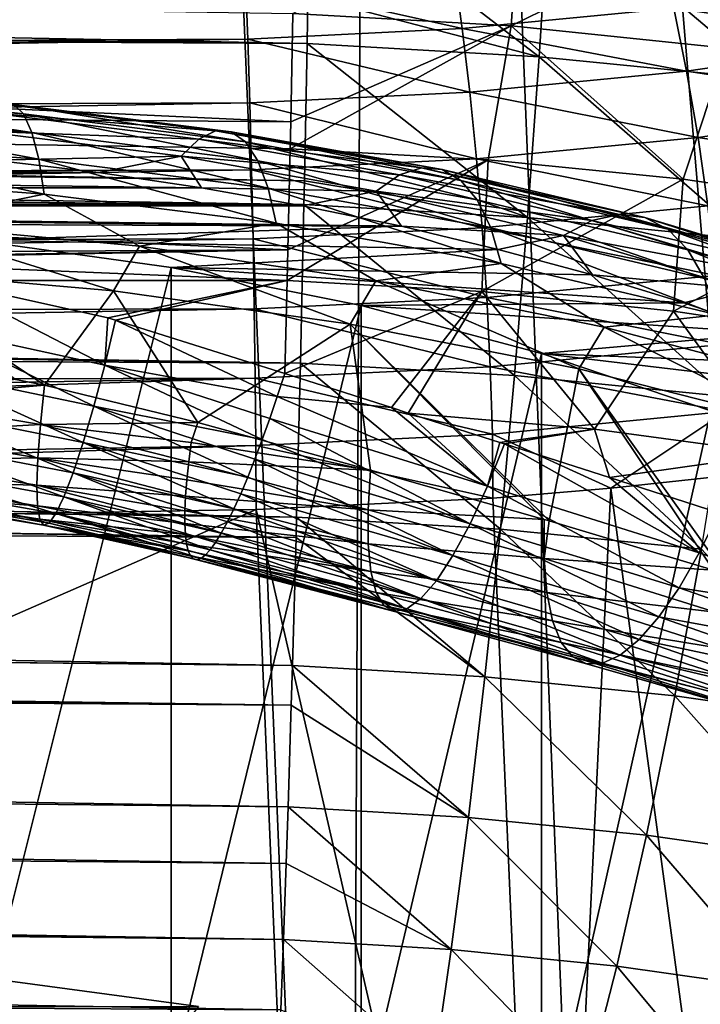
# Model space of a CAD drawing. Header units: metres. Extents: x -109 to 109, y -78 to 121.
# Tile 1027 of 1056: x 79.19 to 83.25, y -2.52 to 3.34. Entities that reach past the tile are written whole.
import ezdxf

# ---------------------------------------------------------------- set-up
doc = ezdxf.new("R2010")
doc.units = ezdxf.units.M
doc.layers.add('solid_508554_SW0001', color=7, linetype='CONTINUOUS')

msp = doc.modelspace()

# ---------------------------------------------------------------- linework, layer by layer
at = {"layer": 'solid_508554_SW0001'}
for points in [[(85.946709, -11.078616, -19.508739), (82.994003, 25.270775, -38.917351), (84.637512, 25.541044, -38.537006)], [(84.380135, -11.303519, -19.861017), (81.315811, 25.073969, -39.156639), (82.994003, 25.270775, -38.917351)], [(85.946709, -11.078616, -19.508739), (84.380135, -11.303519, -19.861017), (82.994003, 25.270775, -38.917351)], [(81.315811, 25.073969, -39.156639), (81.14859, -11.530108, -20.201883), (80.387276, 6.654893, -29.697725)], [(82.773148, -11.451216, -20.095688), (81.14859, -11.530108, -20.201883), (81.315811, 25.073969, -39.156639)], [(84.380135, -11.303519, -19.861017), (82.773148, -11.451216, -20.095688), (81.315811, 25.073969, -39.156639)], [(63.469975, 6.192746, -30.122536), (80.387276, 6.654893, -29.697725), (81.14859, -11.530108, -20.201883)], [(63.329746, 6.03775, -30.047371), (63.469975, 6.192746, -30.122536), (81.14859, -11.530108, -20.201883)], [(61.996216, 4.658984, -29.382126), (63.329746, 6.03775, -30.047371), (81.14859, -11.530108, -20.201883)], [(61.628754, 4.306551, -29.213125), (61.996216, 4.658984, -29.382126), (81.14859, -11.530108, -20.201883)], [(12.395479, 4.515645, 25.014395), (80.901741, 3.202991, 23.141869), (80.906685, 3.483892, 23.162571)], [(12.395479, 4.515645, 25.014395), (13.521557, 3.909743, 24.928942), (80.901741, 3.202991, 23.141869)], [(60.411095, 3.212779, -28.691673), (61.628754, 4.306551, -29.213125), (81.14859, -11.530108, -20.201883)], [(82.28624, 3.123787, 23.049547), (80.917915, 4.172284, 23.180151), (80.906685, 3.483892, 23.162571)], [(82.346855, 4.091274, 23.087893), (80.917915, 4.172284, 23.180151), (82.28624, 3.123787, 23.049547)], [(82.174545, 4.122044, 19.888079), (82.118484, 3.307625, 19.852907), (80.818001, 3.380686, 19.945433)], [(82.174545, 4.122044, 19.888079), (83.499496, 3.985491, 19.684427), (82.118484, 3.307625, 19.852907)], [(82.346855, 4.091274, 23.087893), (82.28624, 3.123787, 23.049547), (83.654762, 2.988474, 22.856123)], [(83.759705, 3.952293, 22.890703), (82.346855, 4.091274, 23.087893), (83.654762, 2.988474, 22.856123)], [(83.499496, 3.985491, 19.684427), (83.401245, 3.174915, 19.653496), (82.118484, 3.307625, 19.852907)], [(13.521557, 3.909743, 24.928942), (14.23641, 3.519704, 24.855671), (80.901741, 3.202991, 23.141869)], [(59.872551, 3.709154, 20.512436), (80.818001, 3.380686, 19.945433), (80.805305, 2.736398, 19.84819)], [(59.877983, 2.905218, 20.380991), (59.872551, 3.709154, 20.512436), (80.805305, 2.736398, 19.84819)], [(81.827141, 3.290901, -22.722795), (81.778816, 3.641054, -22.50235), (80.535995, 3.581352, -22.597916)], [(81.827141, 3.290901, -22.722795), (83.087799, 3.412559, -22.521067), (81.778816, 3.641054, -22.50235)], [(52.978943, 3.416286, -23.164627), (52.992603, 3.098136, -23.432571), (80.535995, 3.581352, -22.597916)], [(52.992603, 3.098136, -23.432571), (80.548859, 3.228998, -22.819775), (80.535995, 3.581352, -22.597916)], [(80.548859, 3.228998, -22.819775), (81.827141, 3.290901, -22.722795), (80.535995, 3.581352, -22.597916)], [(84.42794, 3.22298, -22.376091), (84.320229, 3.592576, -22.216917), (83.087799, 3.412559, -22.521067)], [(14.23641, 3.519704, 24.855671), (80.886078, 2.383846, 23.036097), (80.901741, 3.202991, 23.141869)], [(14.23641, 3.519704, 24.855671), (14.626831, 3.304792, 24.809086), (80.886078, 2.383846, 23.036097)], [(82.28624, 3.123787, 23.049547), (80.906685, 3.483892, 23.162571), (80.901741, 3.202991, 23.141869)], [(83.164101, 3.038122, -22.686945), (83.087799, 3.412559, -22.521067), (81.827141, 3.290901, -22.722795)], [(83.164101, 3.038122, -22.686945), (84.42794, 3.22298, -22.376091), (83.087799, 3.412559, -22.521067)], [(82.118484, 3.307625, 19.852907), (80.805305, 2.736398, 19.84819), (80.818001, 3.380686, 19.945433)], [(14.626831, 3.304792, 24.809086), (80.883171, 2.241869, 23.01078), (80.886078, 2.383846, 23.036097)], [(14.626831, 3.304792, 24.809086), (15.691284, 2.712717, 24.657368), (80.883171, 2.241869, 23.01078)], [(81.871506, 2.91309, -22.892591), (81.827141, 3.290901, -22.722795), (80.548859, 3.228998, -22.819775)], [(82.118484, 3.307625, 19.852907), (80.801842, 2.574359, 19.813816), (80.805305, 2.736398, 19.84819)], [(82.118484, 3.307625, 19.852907), (81.980415, 2.509382, 19.730663), (80.801842, 2.574359, 19.813816)], [(81.871506, 2.91309, -22.892591), (83.164101, 3.038122, -22.686945), (81.827141, 3.290901, -22.722795)], [(82.118484, 3.307625, 19.852907), (83.144058, 2.393472, 19.556213), (81.980415, 2.509382, 19.730663)], [(82.118484, 3.307625, 19.852907), (83.401245, 3.174915, 19.653496), (83.144058, 2.393472, 19.556213)], [(52.992603, 3.098136, -23.432571), (53.005444, 2.745932, -23.653902), (80.548859, 3.228998, -22.819775)], [(53.005444, 2.745932, -23.653902), (80.560661, 2.849273, -22.990683), (80.548859, 3.228998, -22.819775)], [(80.560661, 2.849273, -22.990683), (81.871506, 2.91309, -22.892591), (80.548859, 3.228998, -22.819775)], [(59.783779, 2.689857, -28.444147), (60.411095, 3.212779, -28.691673), (81.14859, -11.530108, -20.201883)], [(82.216805, 2.164924, 22.919359), (80.901741, 3.202991, 23.141869), (80.886078, 2.383846, 23.036097)], [(82.28624, 3.123787, 23.049547), (80.901741, 3.202991, 23.141869), (82.216805, 2.164924, 22.919359)], [(83.401245, 3.174915, 19.653496), (84.283707, 2.227924, 19.292406), (83.144058, 2.393472, 19.556213)], [(84.524071, 2.831941, -22.482805), (84.42794, 3.22298, -22.376091), (83.164101, 3.038122, -22.686945)], [(82.28624, 3.123787, 23.049547), (82.216805, 2.164924, 22.919359), (83.53463, 2.034023, 22.73061)], [(83.654762, 2.988474, 22.856123), (82.28624, 3.123787, 23.049547), (83.53463, 2.034023, 22.73061)], [(83.232162, 2.642847, -22.799496), (83.164101, 3.038122, -22.686945), (81.871506, 2.91309, -22.892591)], [(83.232162, 2.642847, -22.799496), (84.524071, 2.831941, -22.482805), (83.164101, 3.038122, -22.686945)], [(79.211609, 2.782304, 14.134711), (79.1548, 2.838516, 13.77251), (77.833824, 2.93649, 13.942206)], [(77.862366, 2.882375, 14.308039), (79.211609, 2.782304, 14.134711), (77.833824, 2.93649, 13.942206)], [(59.877983, 2.905218, 20.380991), (80.787994, 1.972385, 19.649618), (76.804085, 1.950346, 19.729652)], [(59.877983, 2.905218, 20.380991), (80.801842, 2.574359, 19.813816), (80.787994, 1.972385, 19.649618)], [(59.877983, 2.905218, 20.380991), (80.805305, 2.736398, 19.84819), (80.801842, 2.574359, 19.813816)], [(79.261154, 2.672732, 14.485589), (79.211609, 2.782304, 14.134711), (77.862366, 2.882375, 14.308039)], [(77.887253, 2.774631, 14.662083), (79.261154, 2.672732, 14.485589), (77.862366, 2.882375, 14.308039)], [(81.911041, 2.514906, -23.008461), (81.871506, 2.91309, -22.892591), (80.560661, 2.849273, -22.990683)], [(81.911041, 2.514906, -23.008461), (83.232162, 2.642847, -22.799496), (81.871506, 2.91309, -22.892591)], [(53.005444, 2.745932, -23.653902), (53.017223, 2.366451, -23.82436), (80.560661, 2.849273, -22.990683)], [(53.017223, 2.366451, -23.82436), (80.571167, 2.4495, -23.107344), (80.560661, 2.849273, -22.990683)], [(79.091995, 2.840128, 13.406959), (80.356758, 2.681724, 13.132595), (79.024559, 2.787106, 13.046103)], [(80.450218, 2.676274, 13.491499), (80.356758, 2.681724, 13.132595), (79.091995, 2.840128, 13.406959)], [(79.1548, 2.838516, 13.77251), (80.450218, 2.676274, 13.491499), (79.091995, 2.840128, 13.406959)], [(80.534737, 2.616591, 13.847687), (80.450218, 2.676274, 13.491499), (79.1548, 2.838516, 13.77251)], [(79.211609, 2.782304, 14.134711), (80.534737, 2.616591, 13.847687), (79.1548, 2.838516, 13.77251)], [(80.571167, 2.4495, -23.107344), (81.911041, 2.514906, -23.008461), (80.560661, 2.849273, -22.990683)], [(84.60675, 2.426999, -22.535), (84.524071, 2.831941, -22.482805), (83.232162, 2.642847, -22.799496)], [(79.302353, 2.51221, 14.817419), (79.261154, 2.672732, 14.485589), (77.887253, 2.774631, 14.662083)], [(77.907951, 2.615629, 14.996547), (79.302353, 2.51221, 14.817419), (77.887253, 2.774631, 14.662083)], [(79.024559, 2.787106, 13.046103), (80.256416, 2.632824, 12.778877), (78.953979, 2.680617, 12.697886)], [(80.356758, 2.681724, 13.132595), (80.256416, 2.632824, 12.778877), (79.024559, 2.787106, 13.046103)], [(80.608459, 2.503991, 14.19332), (80.534737, 2.616591, 13.847687), (79.211609, 2.782304, 14.134711)], [(79.261154, 2.672732, 14.485589), (80.608459, 2.503991, 14.19332), (79.211609, 2.782304, 14.134711)], [(15.691284, 2.712717, 24.657368), (16.373482, 2.328319, 24.540005), (80.883171, 2.241869, 23.01078)], [(58.722435, 1.861496, -28.054703), (59.783779, 2.689857, -28.444147), (81.14859, -11.530108, -20.201883)], [(78.953979, 2.680617, 12.697886), (80.151405, 2.530648, 12.438131), (79.037712, 2.50716, 12.342528)], [(80.256416, 2.632824, 12.778877), (80.151405, 2.530648, 12.438131), (78.953979, 2.680617, 12.697886)], [(80.669754, 2.340951, 14.52079), (80.608459, 2.503991, 14.19332), (79.261154, 2.672732, 14.485589)], [(79.302353, 2.51221, 14.817419), (80.669754, 2.340951, 14.52079), (79.261154, 2.672732, 14.485589)], [(80.356758, 2.681724, 13.132595), (81.584381, 2.4621, 12.752193), (80.256416, 2.632824, 12.778877)], [(81.707588, 2.451327, 13.101879), (81.584381, 2.4621, 12.752193), (80.356758, 2.681724, 13.132595)], [(80.450218, 2.676274, 13.491499), (81.707588, 2.451327, 13.101879), (80.356758, 2.681724, 13.132595)], [(81.819008, 2.386831, 13.449731), (81.707588, 2.451327, 13.101879), (80.450218, 2.676274, 13.491499)], [(80.534737, 2.616591, 13.847687), (81.819008, 2.386831, 13.449731), (80.450218, 2.676274, 13.491499)], [(83.290657, 2.234355, -22.856546), (83.232162, 2.642847, -22.799496), (81.911041, 2.514906, -23.008461)], [(83.290657, 2.234355, -22.856546), (84.60675, 2.426999, -22.535), (83.232162, 2.642847, -22.799496)], [(79.33429, 2.304272, 15.122898), (79.302353, 2.51221, 14.817419), (77.907951, 2.615629, 14.996547)], [(77.924004, 2.40887, 15.304068), (79.33429, 2.304272, 15.122898), (77.907951, 2.615629, 14.996547)], [(80.256416, 2.632824, 12.778877), (81.452095, 2.418913, 12.408373), (80.151405, 2.530648, 12.438131)], [(81.584381, 2.4621, 12.752193), (81.452095, 2.418913, 12.408373), (80.256416, 2.632824, 12.778877)], [(81.916199, 2.270033, 13.788093), (81.819008, 2.386831, 13.449731), (80.534737, 2.616591, 13.847687)], [(80.608459, 2.503991, 14.19332), (81.916199, 2.270033, 13.788093), (80.534737, 2.616591, 13.847687)], [(80.151405, 2.530648, 12.438131), (79.659119, 2.432588, 12.213367), (79.037712, 2.50716, 12.342528)], [(80.151405, 2.530648, 12.438131), (80.271851, 2.341864, 12.056228), (79.659119, 2.432588, 12.213367)], [(80.151405, 2.530648, 12.438131), (81.31366, 2.322717, 12.077984), (80.271851, 2.341864, 12.056228)], [(81.452095, 2.418913, 12.408373), (81.31366, 2.322717, 12.077984), (80.151405, 2.530648, 12.438131)], [(81.980415, 2.509382, 19.730663), (80.787994, 1.972385, 19.649618), (80.801842, 2.574359, 19.813816)], [(73.34037, 2.43252, 12.213248), (73.961777, 2.507105, 12.342434), (79.659119, 2.432588, 12.213367)], [(73.961777, 2.507105, 12.342434), (79.037712, 2.50716, 12.342528), (79.659119, 2.432588, 12.213367)], [(80.717285, 2.131061, 14.822887), (80.669754, 2.340951, 14.52079), (79.302353, 2.51221, 14.817419)], [(79.33429, 2.304272, 15.122898), (80.717285, 2.131061, 14.822887), (79.302353, 2.51221, 14.817419)], [(81.945, 2.104028, -23.068171), (81.911041, 2.514906, -23.008461), (80.571167, 2.4495, -23.107344)], [(81.997009, 2.103502, 14.109516), (81.916199, 2.270033, 13.788093), (80.608459, 2.503991, 14.19332)], [(80.669754, 2.340951, 14.52079), (81.997009, 2.103502, 14.109516), (80.608459, 2.503991, 14.19332)], [(81.980415, 2.509382, 19.730663), (80.783463, 1.789411, 19.587856), (80.787994, 1.972385, 19.649618)], [(81.980415, 2.509382, 19.730663), (81.943016, 1.724493, 19.502085), (80.783463, 1.789411, 19.587856)], [(81.945, 2.104028, -23.068171), (83.290657, 2.234355, -22.856546), (81.911041, 2.514906, -23.008461)], [(81.980415, 2.509382, 19.730663), (83.144058, 2.393472, 19.556213), (81.943016, 1.724493, 19.502085)], [(53.017223, 2.366451, -23.82436), (53.027718, 1.966998, -23.940666), (80.571167, 2.4495, -23.107344)], [(53.027718, 1.966998, -23.940666), (80.580185, 2.037385, -23.167511), (80.571167, 2.4495, -23.107344)], [(72.727646, 2.341783, 12.056087), (73.34037, 2.43252, 12.213248), (80.271851, 2.341864, 12.056228)], [(73.34037, 2.43252, 12.213248), (79.659119, 2.432588, 12.213367), (80.271851, 2.341864, 12.056228)], [(77.924004, 2.40887, 15.304068), (78.459946, 2.128264, 15.524805), (79.33429, 2.304272, 15.122898)], [(80.580185, 2.037385, -23.167511), (81.945, 2.104028, -23.068171), (80.571167, 2.4495, -23.107344)], [(81.452095, 2.418913, 12.408373), (82.60009, 2.147433, 11.938156), (81.31366, 2.322717, 12.077984)], [(81.584381, 2.4621, 12.752193), (82.763031, 2.183368, 12.269417), (81.452095, 2.418913, 12.408373)], [(82.763031, 2.183368, 12.269417), (82.60009, 2.147433, 11.938156), (81.452095, 2.418913, 12.408373)], [(82.914803, 2.165841, 12.607404), (82.763031, 2.183368, 12.269417), (81.584381, 2.4621, 12.752193)], [(81.707588, 2.451327, 13.101879), (82.914803, 2.165841, 12.607404), (81.584381, 2.4621, 12.752193)], [(83.052055, 2.095237, 12.944675), (82.914803, 2.165841, 12.607404), (81.707588, 2.451327, 13.101879)], [(81.819008, 2.386831, 13.449731), (83.052055, 2.095237, 12.944675), (81.707588, 2.451327, 13.101879)], [(82.216805, 2.164924, 22.919359), (80.886078, 2.383846, 23.036097), (80.883171, 2.241869, 23.01078)], [(83.171776, 1.973111, 13.273809), (83.052055, 2.095237, 12.944675), (81.819008, 2.386831, 13.449731)], [(81.916199, 2.270033, 13.788093), (83.171776, 1.973111, 13.273809), (81.819008, 2.386831, 13.449731)], [(83.144058, 2.393472, 19.556213), (83.086754, 1.607989, 19.3241), (81.943016, 1.724493, 19.502085)], [(83.144058, 2.393472, 19.556213), (84.283707, 2.227924, 19.292406), (83.086754, 1.607989, 19.3241)], [(16.373482, 2.328319, 24.540005), (80.862396, 1.29792, 22.78813), (80.883171, 2.241869, 23.01078)], [(16.373482, 2.328319, 24.540005), (16.694025, 2.146391, 24.47912), (80.862396, 1.29792, 22.78813)], [(72.125267, 2.235143, 11.871381), (72.727646, 2.341783, 12.056087), (80.874245, 2.235237, 11.871544)], [(72.727646, 2.341783, 12.056087), (80.271851, 2.341864, 12.056228), (80.874245, 2.235237, 11.871544)], [(79.33429, 2.304272, 15.122898), (78.459946, 2.128264, 15.524805), (79.902878, 1.993681, 15.2917)], [(79.33429, 2.304272, 15.122898), (79.902878, 1.993681, 15.2917), (80.717285, 2.131061, 14.822887)], [(81.31366, 2.322717, 12.077984), (80.874245, 2.235237, 11.871544), (80.271851, 2.341864, 12.056228)], [(82.059662, 1.890905, 14.406926), (81.997009, 2.103502, 14.109516), (80.669754, 2.340951, 14.52079)], [(80.717285, 2.131061, 14.822887), (82.059662, 1.890905, 14.406926), (80.669754, 2.340951, 14.52079)], [(81.31366, 2.322717, 12.077984), (81.464638, 2.112999, 11.659822), (80.874245, 2.235237, 11.871544)], [(81.31366, 2.322717, 12.077984), (82.429558, 2.058827, 11.620913), (81.464638, 2.112999, 11.659822)], [(82.60009, 2.147433, 11.938156), (82.429558, 2.058827, 11.620913), (81.31366, 2.322717, 12.077984)], [(72.125267, 2.235143, 11.871381), (80.874245, 2.235237, 11.871544), (81.464638, 2.112999, 11.659822)], [(76.5, 2.160898, 11.742785), (72.125267, 2.235143, 11.871381), (81.464638, 2.112999, 11.659822)], [(82.139153, 1.223654, 22.698103), (80.883171, 2.241869, 23.01078), (80.862396, 1.29792, 22.78813)], [(82.216805, 2.164924, 22.919359), (80.883171, 2.241869, 23.01078), (82.139153, 1.223654, 22.698103)], [(83.271317, 1.80215, 13.58756), (83.171776, 1.973111, 13.273809), (81.916199, 2.270033, 13.788093)], [(81.997009, 2.103502, 14.109516), (83.271317, 1.80215, 13.58756), (81.916199, 2.270033, 13.788093)], [(83.33847, 1.820524, -22.856998), (83.290657, 2.234355, -22.856546), (81.945, 2.104028, -23.068171)], [(82.763031, 2.183368, 12.269417), (83.881371, 1.848215, 11.688914), (82.60009, 2.147433, 11.938156)], [(84.060242, 1.822566, 12.012834), (83.881371, 1.848215, 11.688914), (82.763031, 2.183368, 12.269417)], [(82.914803, 2.165841, 12.607404), (84.060242, 1.822566, 12.012834), (82.763031, 2.183368, 12.269417)], [(84.283707, 2.227924, 19.292406), (84.205307, 1.44129, 19.055983), (83.086754, 1.607989, 19.3241)], [(16.694025, 2.146391, 24.47912), (17.637363, 1.606435, 24.277493), (80.862396, 1.29792, 22.78813)], [(77.716362, 2.127923, 11.685671), (76.5, 2.160898, 11.742785), (81.464638, 2.112999, 11.659822)], [(78.918457, 2.029385, 11.514997), (77.716362, 2.127923, 11.685671), (81.464638, 2.112999, 11.659822)], [(78.459946, 2.128264, 15.524805), (78.306023, 1.853678, 15.774886), (79.748322, 1.727663, 15.556622)], [(79.902878, 1.993681, 15.2917), (78.459946, 2.128264, 15.524805), (79.748322, 1.727663, 15.556622)], [(78.918457, 2.029385, 11.514997), (81.464638, 2.112999, 11.659822), (82.041435, 1.975483, 11.421637)], [(80.717285, 2.131061, 14.822887), (79.902878, 1.993681, 15.2917), (81.311615, 1.787533, 14.934643)], [(80.717285, 2.131061, 14.822887), (81.311615, 1.787533, 14.934643), (82.059662, 1.890905, 14.406926)], [(82.429558, 2.058827, 11.620913), (82.041435, 1.975483, 11.421637), (81.464638, 2.112999, 11.659822)], [(82.216805, 2.164924, 22.919359), (82.139153, 1.223654, 22.698103), (83.400368, 1.097869, 22.5149)], [(83.53463, 2.034023, 22.73061), (82.216805, 2.164924, 22.919359), (83.400368, 1.097869, 22.5149)], [(82.60009, 2.147433, 11.938156), (83.689331, 1.820999, 11.372757), (82.429558, 2.058827, 11.620913)], [(83.881371, 1.848215, 11.688914), (83.689331, 1.820999, 11.372757), (82.60009, 2.147433, 11.938156)], [(84.222008, 1.744617, 12.337384), (84.060242, 1.822566, 12.012834), (82.914803, 2.165841, 12.607404)], [(83.052055, 2.095237, 12.944675), (84.222008, 1.744617, 12.337384), (82.914803, 2.165841, 12.607404)], [(81.97271, 1.688377, -23.07057), (81.945, 2.104028, -23.068171), (80.580185, 2.037385, -23.167511)], [(81.97271, 1.688377, -23.07057), (83.33847, 1.820524, -22.856998), (81.945, 2.104028, -23.068171)], [(83.348503, 1.586118, 13.87902), (83.271317, 1.80215, 13.58756), (81.997009, 2.103502, 14.109516)], [(82.059662, 1.890905, 14.406926), (83.348503, 1.586118, 13.87902), (81.997009, 2.103502, 14.109516)], [(82.429558, 2.058827, 11.620913), (82.603058, 1.823066, 11.157642), (82.041435, 1.975483, 11.421637)], [(82.429558, 2.058827, 11.620913), (83.48835, 1.741519, 11.07132), (82.603058, 1.823066, 11.157642)], [(83.689331, 1.820999, 11.372757), (83.48835, 1.741519, 11.07132), (82.429558, 2.058827, 11.620913)], [(84.363098, 1.616084, 12.655421), (84.222008, 1.744617, 12.337384), (83.052055, 2.095237, 12.944675)], [(83.171776, 1.973111, 13.273809), (84.363098, 1.616084, 12.655421), (83.052055, 2.095237, 12.944675)], [(53.027718, 1.966998, -23.940666), (53.036716, 1.555258, -24.00058), (80.580185, 2.037385, -23.167511)], [(53.036716, 1.555258, -24.00058), (80.587532, 1.620877, -23.170023), (80.580185, 2.037385, -23.167511)], [(80.092194, 1.866439, 11.232767), (78.918457, 2.029385, 11.514997), (82.041435, 1.975483, 11.421637)], [(78.91851, -2.820364, 14.314987), (78.918457, 2.029385, 11.514997), (80.092194, 1.866439, 11.232767)], [(80.587532, 1.620877, -23.170023), (81.97271, 1.688377, -23.07057), (80.580185, 2.037385, -23.167511)], [(80.787994, 1.972385, 19.649618), (77.662872, 1.922084, 19.701391), (76.804085, 1.950346, 19.729652)], [(80.787994, 1.972385, 19.649618), (77.751732, 1.915029, 19.697062), (77.662872, 1.922084, 19.701391)], [(80.787994, 1.972385, 19.649618), (80.783463, 1.789411, 19.587856), (77.751732, 1.915029, 19.697062)], [(79.902878, 1.993681, 15.2917), (79.748322, 1.727663, 15.556622), (81.158356, 1.530538, 15.215191)], [(81.311615, 1.787533, 14.934643), (79.902878, 1.993681, 15.2917), (81.158356, 1.530538, 15.215191)], [(80.092194, 1.866439, 11.232767), (82.041435, 1.975483, 11.421637), (82.603058, 1.823066, 11.157642)], [(84.480415, 1.439797, 12.959945), (84.363098, 1.616084, 12.655421), (83.171776, 1.973111, 13.273809)], [(83.271317, 1.80215, 13.58756), (84.480415, 1.439797, 12.959945), (83.171776, 1.973111, 13.273809)], [(80.783463, 1.789411, 19.587856), (78.714653, 1.78985, 19.632481), (77.751732, 1.915029, 19.697062)], [(82.059662, 1.890905, 14.406926), (81.311615, 1.787533, 14.934643), (82.671982, 1.511894, 14.45722)], [(82.059662, 1.890905, 14.406926), (82.671982, 1.511894, 14.45722), (83.348503, 1.586118, 13.87902)], [(57.815121, 1.205033, -27.748676), (58.722435, 1.861496, -28.054703), (81.14859, -11.530108, -20.201883)], [(79.336494, 1.165685, 16.057583), (79.748322, 1.727663, 15.556622), (78.306023, 1.853678, 15.774886)], [(79.16671, 1.200522, 16.072317), (79.336494, 1.165685, 16.057583), (78.306023, 1.853678, 15.774886)], [(78.91851, -2.820364, 14.314987), (80.092194, 1.866439, 11.232767), (80.092232, -2.98331, 14.032755)], [(80.092194, 1.866439, 11.232767), (82.603058, 1.823066, 11.157642), (83.147964, 1.656162, 10.868556)], [(81.223808, 1.640997, 10.84229), (80.092194, 1.866439, 11.232767), (83.147964, 1.656162, 10.868556)], [(80.092232, -2.98331, 14.032755), (80.092194, 1.866439, 11.232767), (81.223808, 1.640997, 10.84229)], [(83.374664, 1.409332, -22.800842), (83.33847, 1.820524, -22.856998), (81.97271, 1.688377, -23.07057)], [(83.48835, 1.741519, 11.07132), (83.147964, 1.656162, 10.868556), (82.603058, 1.823066, 11.157642)], [(79.696083, 1.28567, 19.390429), (78.675484, 1.507824, 19.506334), (78.720528, 1.788816, 19.631983)], [(80.783463, 1.789411, 19.587856), (78.720528, 1.788816, 19.631983), (78.714653, 1.78985, 19.632481)], [(80.783463, 1.789411, 19.587856), (79.713661, 1.567033, 19.527222), (78.720528, 1.788816, 19.631983)], [(79.696083, 1.28567, 19.390429), (78.720528, 1.788816, 19.631983), (79.713661, 1.567033, 19.527222)], [(80.783463, 1.789411, 19.587856), (79.760216, 1.554443, 19.521252), (79.713661, 1.567033, 19.527222)], [(80.783463, 1.789411, 19.587856), (80.768799, 1.236428, 19.365219), (79.760216, 1.554443, 19.521252)], [(81.943016, 1.724493, 19.502085), (80.768799, 1.236428, 19.365219), (80.783463, 1.789411, 19.587856)], [(81.311615, 1.787533, 14.934643), (81.158356, 1.530538, 15.215191), (82.522133, 1.264267, 14.753996)], [(82.671982, 1.511894, 14.45722), (81.311615, 1.787533, 14.934643), (82.522133, 1.264267, 14.753996)], [(79.336494, 1.165685, 16.057583), (80.251503, 0.943433, 15.958899), (79.748322, 1.727663, 15.556622)], [(80.251503, 0.943433, 15.958899), (81.158356, 1.530538, 15.215191), (79.748322, 1.727663, 15.556622)], [(81.943016, 1.724493, 19.502085), (81.404564, 1.03211, 19.244686), (80.768799, 1.236428, 19.365219)], [(81.943016, 1.724493, 19.502085), (81.505554, 0.999796, 19.223019), (81.404564, 1.03211, 19.244686)], [(81.943016, 1.724493, 19.502085), (82.615677, 0.903688, 19.077042), (81.505554, 0.999796, 19.223019)], [(81.943016, 1.724493, 19.502085), (83.086754, 1.607989, 19.3241), (82.615677, 0.903688, 19.077042)], [(83.48835, 1.741519, 11.07132), (83.674683, 1.475224, 10.555163), (83.147964, 1.656162, 10.868556)], [(81.993652, 1.275969, -23.015612), (81.97271, 1.688377, -23.07057), (80.587532, 1.620877, -23.170023)], [(81.223808, 1.640997, 10.84229), (83.147964, 1.656162, 10.868556), (83.674683, 1.475224, 10.555163)], [(81.993652, 1.275969, -23.015612), (83.374664, 1.409332, -22.800842), (81.97271, 1.688377, -23.07057)], [(17.637363, 1.606435, 24.277493), (80.8396, 0.379728, 22.47596), (80.862396, 1.29792, 22.78813)], [(17.637363, 1.606435, 24.277493), (18.468493, 1.125068, 24.070175), (80.8396, 0.379728, 22.47596)], [(53.036716, 1.555258, -24.00058), (53.044052, 1.139156, -24.002949), (80.587532, 1.620877, -23.170023)], [(53.044052, 1.139156, -24.002949), (80.593071, 1.208006, -23.11483), (80.587532, 1.620877, -23.170023)], [(80.092232, -2.98331, 14.032755), (81.223808, 1.640997, 10.84229), (81.223824, -3.208749, 13.642284)], [(80.593071, 1.208006, -23.11483), (81.993652, 1.275969, -23.015612), (80.587532, 1.620877, -23.170023)], [(82.300041, 1.355702, 10.348145), (81.223808, 1.640997, 10.84229), (83.674683, 1.475224, 10.555163)], [(81.223824, -3.208749, 13.642284), (81.223808, 1.640997, 10.84229), (82.300041, 1.355702, 10.348145)], [(83.086754, 1.607989, 19.3241), (83.701447, 0.757264, 18.842154), (82.615677, 0.903688, 19.077042)], [(83.348503, 1.586118, 13.87902), (82.671982, 1.511894, 14.45722), (83.970322, 1.169532, 13.864233)], [(83.086754, 1.607989, 19.3241), (84.205307, 1.44129, 19.055983), (83.701447, 0.757264, 18.842154)], [(79.696083, 1.28567, 19.390429), (79.713661, 1.567033, 19.527222), (79.760216, 1.554443, 19.521252)], [(80.72403, 1.098558, 19.295977), (79.696083, 1.28567, 19.390429), (79.760216, 1.554443, 19.521252)], [(80.72403, 1.098558, 19.295977), (79.760216, 1.554443, 19.521252), (80.768799, 1.236428, 19.365219)], [(80.251503, 0.943433, 15.958899), (81.280106, 0.660019, 15.78084), (81.158356, 1.530538, 15.215191)], [(82.344208, 0.358016, 15.494981), (82.522133, 1.264267, 14.753996), (81.158356, 1.530538, 15.215191)], [(82.315773, 0.366281, 15.503985), (82.344208, 0.358016, 15.494981), (81.158356, 1.530538, 15.215191)], [(81.280106, 0.660019, 15.78084), (82.315773, 0.366281, 15.503985), (81.158356, 1.530538, 15.215191)], [(79.630669, 1.040932, 19.219553), (78.630394, 1.250076, 19.338133), (78.675484, 1.507824, 19.506334)], [(79.696083, 1.28567, 19.390429), (79.630669, 1.040932, 19.219553), (78.675484, 1.507824, 19.506334)], [(82.300041, 1.355702, 10.348145), (83.674683, 1.475224, 10.555163), (84.181763, 1.280746, 10.218317)], [(82.671982, 1.511894, 14.45722), (82.522133, 1.264267, 14.753996), (83.826187, 0.931482, 14.177596)], [(83.970322, 1.169532, 13.864233), (82.671982, 1.511894, 14.45722), (83.826187, 0.931482, 14.177596)], [(83.39856, 1.008709, -22.689159), (83.374664, 1.409332, -22.800842), (81.993652, 1.275969, -23.015612)], [(81.223824, -3.208749, 13.642284), (82.300041, 1.355702, 10.348145), (82.300018, -3.494034, 13.148155)], [(82.300018, -3.494034, 13.148155), (82.300041, 1.355702, 10.348145), (83.308266, 1.0139, 9.756125)], [(82.300041, 1.355702, 10.348145), (84.181763, 1.280746, 10.218317), (84.667816, 1.073259, 9.858939)], [(83.308266, 1.0139, 9.756125), (82.300041, 1.355702, 10.348145), (84.667816, 1.073259, 9.858939)], [(82.053947, 0.308779, 22.387114), (80.862396, 1.29792, 22.78813), (80.8396, 0.379728, 22.47596)], [(82.139153, 1.223654, 22.698103), (80.862396, 1.29792, 22.78813), (82.053947, 0.308779, 22.387114)], [(79.567413, 0.825432, 19.01235), (78.586502, 1.021722, 19.131521), (78.630394, 1.250076, 19.338133)], [(79.630669, 1.040932, 19.219553), (79.567413, 0.825432, 19.01235), (78.630394, 1.250076, 19.338133)], [(80.634819, 0.842343, 19.124981), (79.630669, 1.040932, 19.219553), (79.696083, 1.28567, 19.390429)], [(80.67926, 0.966942, 19.215874), (80.634819, 0.842343, 19.124981), (79.696083, 1.28567, 19.390429)], [(80.72403, 1.098558, 19.295977), (80.67926, 0.966942, 19.215874), (79.696083, 1.28567, 19.390429)], [(82.007423, 0.874756, -22.904356), (81.993652, 1.275969, -23.015612), (80.593071, 1.208006, -23.11483)], [(80.72403, 1.098558, 19.295977), (80.768799, 1.236428, 19.365219), (81.404564, 1.03211, 19.244686)], [(82.007423, 0.874756, -22.904356), (83.39856, 1.008709, -22.689159), (81.993652, 1.275969, -23.015612)], [(82.344208, 0.358016, 15.494981), (83.32399, 0.064308, 15.13698), (82.522133, 1.264267, 14.753996)], [(83.394287, 0.04249, 15.10763), (83.826187, 0.931482, 14.177596), (82.522133, 1.264267, 14.753996)], [(83.32399, 0.064308, 15.13698), (83.394287, 0.04249, 15.10763), (82.522133, 1.264267, 14.753996)], [(53.044052, 1.139156, -24.002949), (53.049583, 0.7267, -23.947729), (80.593071, 1.208006, -23.11483)], [(53.049583, 0.7267, -23.947729), (53.053204, 0.325826, -23.835981), (80.593071, 1.208006, -23.11483)], [(53.053204, 0.325826, -23.835981), (80.596695, 0.806733, -23.002998), (80.593071, 1.208006, -23.11483)], [(56.940334, 0.613612, -27.475229), (57.815121, 1.205033, -27.748676), (81.14859, -11.530108, -20.201883)], [(78.403358, 1.085195, 16.329466), (79.336494, 1.165685, 16.057583), (79.16671, 1.200522, 16.072317)], [(80.596695, 0.806733, -23.002998), (82.007423, 0.874756, -22.904356), (80.593071, 1.208006, -23.11483)], [(82.139153, 1.223654, 22.698103), (82.053947, 0.308779, 22.387114), (83.25309, 0.188773, 22.210285)], [(83.400368, 1.097869, 22.5149), (82.139153, 1.223654, 22.698103), (83.25309, 0.188773, 22.210285)], [(18.468493, 1.125068, 24.070175), (80.836388, 0.258492, 22.427221), (80.8396, 0.379728, 22.47596)], [(18.468493, 1.125068, 24.070175), (18.525846, 1.091662, 24.054783), (80.836388, 0.258492, 22.427221)], [(79.314011, 0.931564, 16.256927), (79.336494, 1.165685, 16.057583), (78.403358, 1.085195, 16.329466)], [(79.314011, 0.931564, 16.256927), (80.251503, 0.943433, 15.958899), (79.336494, 1.165685, 16.057583)], [(18.525846, 1.091662, 24.054783), (19.365168, 0.600049, 23.812435), (80.836388, 0.258492, 22.427221)], [(79.314011, 0.931564, 16.256927), (78.403358, 1.085195, 16.329466), (78.392754, 0.881012, 16.563904)], [(81.977013, 0.563416, 18.932919), (80.67926, 0.966942, 19.215874), (80.72403, 1.098558, 19.295977)], [(81.977013, 0.563416, 18.932919), (80.72403, 1.098558, 19.295977), (81.404564, 1.03211, 19.244686)], [(79.507805, 0.644201, 18.773657), (78.544884, 0.828286, 18.891499), (78.586502, 1.021722, 19.131521)], [(79.567413, 0.825432, 19.01235), (79.507805, 0.644201, 18.773657), (78.586502, 1.021722, 19.131521)], [(80.548073, 0.61745, 18.913254), (79.567413, 0.825432, 19.01235), (79.630669, 1.040932, 19.219553)], [(80.590996, 0.72559, 19.02389), (80.548073, 0.61745, 18.913254), (79.630669, 1.040932, 19.219553)], [(80.634819, 0.842343, 19.124981), (80.590996, 0.72559, 19.02389), (79.630669, 1.040932, 19.219553)], [(81.977013, 0.563416, 18.932919), (81.404564, 1.03211, 19.244686), (81.505554, 0.999796, 19.223019)], [(82.050919, 0.825308, 19.093687), (81.505554, 0.999796, 19.223019), (82.615677, 0.903688, 19.077042)], [(81.977013, 0.563416, 18.932919), (81.505554, 0.999796, 19.223019), (82.050919, 0.825308, 19.093687)], [(82.007423, 0.874756, -22.904356), (82.712982, 0.551443, -22.646475), (83.39856, 1.008709, -22.689159)], [(82.300018, -3.494034, 13.148155), (83.308266, 1.0139, 9.756125), (83.30822, -3.835825, 12.556156)], [(83.39856, 1.008709, -22.689159), (82.712982, 0.551443, -22.646475), (83.411385, 0.626964, -22.523962)], [(80.211617, 0.825356, 16.062922), (80.251503, 0.943433, 15.958899), (79.314011, 0.931564, 16.256927)], [(80.211617, 0.825356, 16.062922), (81.280106, 0.660019, 15.78084), (80.251503, 0.943433, 15.958899)], [(81.873528, 0.339724, 18.740101), (80.634819, 0.842343, 19.124981), (80.67926, 0.966942, 19.215874)], [(81.977013, 0.563416, 18.932919), (81.873528, 0.339724, 18.740101), (80.67926, 0.966942, 19.215874)], [(79.2976, 0.732241, 16.487934), (78.392754, 0.881012, 16.563904), (78.389099, 0.71515, 16.827044)], [(79.2976, 0.732241, 16.487934), (79.314011, 0.931564, 16.256927), (78.392754, 0.881012, 16.563904)], [(80.197029, 0.709788, 16.173365), (79.314011, 0.931564, 16.256927), (79.2976, 0.732241, 16.487934)], [(80.197029, 0.709788, 16.173365), (80.211617, 0.825356, 16.062922), (79.314011, 0.931564, 16.256927)], [(82.078896, 0.816348, 19.086493), (82.050919, 0.825308, 19.093687), (82.615677, 0.903688, 19.077042)], [(82.704979, 0.615348, 18.911076), (82.078896, 0.816348, 19.086493), (82.615677, 0.903688, 19.077042)], [(82.704979, 0.615348, 18.911076), (82.615677, 0.903688, 19.077042), (83.701447, 0.757264, 18.842154)], [(79.453232, 0.501469, 18.509047), (78.506546, 0.674448, 18.623869), (78.544884, 0.828286, 18.891499)], [(79.507805, 0.644201, 18.773657), (79.453232, 0.501469, 18.509047), (78.544884, 0.828286, 18.891499)], [(80.46608, 0.429769, 18.66629), (79.507805, 0.644201, 18.773657), (79.567413, 0.825432, 19.01235)], [(80.506348, 0.518629, 18.793795), (80.46608, 0.429769, 18.66629), (79.567413, 0.825432, 19.01235)], [(80.548073, 0.61745, 18.913254), (80.506348, 0.518629, 18.793795), (79.567413, 0.825432, 19.01235)], [(80.197029, 0.709788, 16.173365), (81.280106, 0.660019, 15.78084), (80.211617, 0.825356, 16.062922)], [(81.873528, 0.339724, 18.740101), (80.590996, 0.72559, 19.02389), (80.634819, 0.842343, 19.124981)], [(80.596695, 0.806733, -23.002998), (82.009338, 0.492534, -22.739634), (82.007423, 0.874756, -22.904356)], [(81.977013, 0.563416, 18.932919), (82.050919, 0.825308, 19.093687), (82.078896, 0.816348, 19.086493)], [(82.007423, 0.874756, -22.904356), (82.009338, 0.492534, -22.739634), (82.712982, 0.551443, -22.646475)], [(53.053204, 0.325826, -23.835981), (53.05484, -0.055749, -23.669857), (80.596695, 0.806733, -23.002998)], [(80.596695, 0.806733, -23.002998), (53.05484, -0.055749, -23.669857), (80.598335, 0.425171, -22.83688)], [(80.596695, 0.806733, -23.002998), (80.598335, 0.425171, -22.83688), (82.009338, 0.492534, -22.739634)], [(83.238869, 0.166912, 18.545097), (81.977013, 0.563416, 18.932919), (82.078896, 0.816348, 19.086493)], [(83.238869, 0.166912, 18.545097), (82.078896, 0.816348, 19.086493), (82.704979, 0.615348, 18.911076)], [(79.291122, 0.569362, 16.746374), (79.2976, 0.732241, 16.487934), (78.389099, 0.71515, 16.827044)], [(79.291122, 0.569362, 16.746374), (78.389099, 0.71515, 16.827044), (78.392494, 0.591623, 17.112518)], [(80.178276, 0.505458, 16.420044), (79.2976, 0.732241, 16.487934), (79.291122, 0.569362, 16.746374)], [(80.185898, 0.60292, 16.292664), (80.197029, 0.709788, 16.173365), (79.2976, 0.732241, 16.487934)], [(80.178276, 0.505458, 16.420044), (80.185898, 0.60292, 16.292664), (79.2976, 0.732241, 16.487934)], [(81.265236, 0.423958, 15.985727), (80.197029, 0.709788, 16.173365), (80.185898, 0.60292, 16.292664)], [(81.265236, 0.423958, 15.985727), (81.280106, 0.660019, 15.78084), (80.197029, 0.709788, 16.173365)], [(81.771294, 0.150643, 18.512674), (80.548073, 0.61745, 18.913254), (80.590996, 0.72559, 19.02389)], [(81.873528, 0.339724, 18.740101), (81.771294, 0.150643, 18.512674), (80.590996, 0.72559, 19.02389)], [(83.355423, 0.404876, 18.699478), (82.704979, 0.615348, 18.911076), (83.701447, 0.757264, 18.842154)], [(79.404961, 0.400566, 18.224695), (78.472404, 0.563928, 18.335108), (78.506546, 0.674448, 18.623869)], [(79.453232, 0.501469, 18.509047), (79.404961, 0.400566, 18.224695), (78.506546, 0.674448, 18.623869)], [(81.265236, 0.423958, 15.985727), (82.315773, 0.366281, 15.503985), (81.280106, 0.660019, 15.78084)], [(19.365168, 0.600049, 23.812435), (80.814987, -0.504348, 22.077095), (80.836388, 0.258492, 22.427221)], [(19.365168, 0.600049, 23.812435), (20.160786, 0.129449, 23.551237), (80.814987, -0.504348, 22.077095)], [(55.729958, -0.142934, -27.129026), (56.940334, 0.613612, -27.475229), (81.14859, -11.530108, -20.201883)], [(79.294739, 0.446729, 17.026213), (78.392494, 0.591623, 17.112518), (78.402855, 0.513418, 17.41342)], [(79.294739, 0.446729, 17.026213), (79.291122, 0.569362, 16.746374), (78.392494, 0.591623, 17.112518)], [(80.390938, 0.284149, 18.390469), (79.453232, 0.501469, 18.509047), (79.507805, 0.644201, 18.773657)], [(80.427528, 0.351442, 18.531559), (80.390938, 0.284149, 18.390469), (79.507805, 0.644201, 18.773657)], [(80.46608, 0.429769, 18.66629), (80.427528, 0.351442, 18.531559), (79.507805, 0.644201, 18.773657)], [(81.265236, 0.423958, 15.985727), (80.185898, 0.60292, 16.292664), (80.178276, 0.505458, 16.420044)], [(81.771294, 0.150643, 18.512674), (80.506348, 0.518629, 18.793795), (80.548073, 0.61745, 18.913254)], [(83.238869, 0.166912, 18.545097), (82.704979, 0.615348, 18.911076), (83.355423, 0.404876, 18.699478)], [(83.743111, -7.046091, -18.515766), (83.411385, 0.626964, -22.523962), (82.712982, 0.551443, -22.646475)], [(79.36412, 0.343849, 17.927237), (78.443298, 0.499401, 18.0322), (78.472404, 0.563928, 18.335108)], [(79.404961, 0.400566, 18.224695), (79.36412, 0.343849, 17.927237), (78.472404, 0.563928, 18.335108)], [(80.17379, 0.341246, 16.695652), (79.291122, 0.569362, 16.746374), (79.294739, 0.446729, 17.026213)], [(80.174232, 0.418046, 16.554663), (80.178276, 0.505458, 16.420044), (79.291122, 0.569362, 16.746374)], [(80.17379, 0.341246, 16.695652), (80.174232, 0.418046, 16.554663), (79.291122, 0.569362, 16.746374)], [(83.118942, -0.041249, 18.354502), (81.873528, 0.339724, 18.740101), (81.977013, 0.563416, 18.932919)], [(83.238869, 0.166912, 18.545097), (83.118942, -0.041249, 18.354502), (81.977013, 0.563416, 18.932919)], [(82.341148, -7.172977, -18.73554), (82.712982, 0.551443, -22.646475), (82.009338, 0.492534, -22.739634)], [(82.341148, -7.172977, -18.73554), (83.743111, -7.046091, -18.515766), (82.712982, 0.551443, -22.646475)], [(79.308357, 0.367203, 17.320919), (78.402855, 0.513418, 17.41342), (78.41993, 0.482427, 17.722473)], [(79.308357, 0.367203, 17.320919), (79.294739, 0.446729, 17.026213), (78.402855, 0.513418, 17.41342)], [(79.331673, 0.332641, 17.623615), (78.41993, 0.482427, 17.722473), (78.443298, 0.499401, 18.0322)], [(79.331673, 0.332641, 17.623615), (79.308357, 0.367203, 17.320919), (78.41993, 0.482427, 17.722473)], [(79.36412, 0.343849, 17.927237), (79.331673, 0.332641, 17.623615), (78.443298, 0.499401, 18.0322)], [(80.324585, 0.184324, 18.092875), (79.404961, 0.400566, 18.224695), (79.453232, 0.501469, 18.509047)], [(80.356552, 0.228322, 18.243925), (80.324585, 0.184324, 18.092875), (79.453232, 0.501469, 18.509047)], [(80.390938, 0.284149, 18.390469), (80.356552, 0.228322, 18.243925), (79.453232, 0.501469, 18.509047)], [(81.26577, 0.220647, 16.223614), (80.178276, 0.505458, 16.420044), (80.174232, 0.418046, 16.554663)], [(81.26577, 0.220647, 16.223614), (81.265236, 0.423958, 15.985727), (80.178276, 0.505458, 16.420044)], [(81.672829, 0.000802, 18.256203), (80.46608, 0.429769, 18.66629), (80.506348, 0.518629, 18.793795)], [(81.771294, 0.150643, 18.512674), (81.672829, 0.000802, 18.256203), (80.506348, 0.518629, 18.793795)], [(82.341148, -7.172977, -18.73554), (82.009338, 0.492534, -22.739634), (80.598335, 0.425171, -22.83688)], [(80.598335, 0.425171, -22.83688), (53.05484, -0.055749, -23.669857), (62.333652, -7.556811, -19.40036)], [(80.758621, -3.403568, -20.837589), (80.598335, 0.425171, -22.83688), (62.333652, -7.556811, -19.40036)], [(80.176941, 0.275546, 16.84211), (79.294739, 0.446729, 17.026213), (79.308357, 0.367203, 17.320919)], [(80.176941, 0.275546, 16.84211), (80.17379, 0.341246, 16.695652), (79.294739, 0.446729, 17.026213)], [(81.26577, 0.220647, 16.223614), (80.174232, 0.418046, 16.554663), (80.17379, 0.341246, 16.695652)], [(81.672829, 0.000802, 18.256203), (80.427528, 0.351442, 18.531559), (80.46608, 0.429769, 18.66629)], [(82.341148, -7.172977, -18.73554), (80.598335, 0.425171, -22.83688), (80.758621, -3.403568, -20.837589)], [(82.314247, 0.132749, 15.702256), (82.315773, 0.366281, 15.503985), (81.265236, 0.423958, 15.985727)], [(82.314247, 0.132749, 15.702256), (81.265236, 0.423958, 15.985727), (81.26577, 0.220647, 16.223614)], [(80.193947, 0.179067, 17.147636), (79.308357, 0.367203, 17.320919), (79.331673, 0.332641, 17.623615)], [(80.183678, 0.221369, 16.993097), (80.176941, 0.275546, 16.84211), (79.308357, 0.367203, 17.320919)], [(80.193947, 0.179067, 17.147636), (80.183678, 0.221369, 16.993097), (79.308357, 0.367203, 17.320919)], [(80.26873, 0.132865, 17.781166), (79.36412, 0.343849, 17.927237), (79.404961, 0.400566, 18.224695)], [(80.29525, 0.152436, 17.93829), (80.26873, 0.132865, 17.781166), (79.404961, 0.400566, 18.224695)], [(80.324585, 0.184324, 18.092875), (80.29525, 0.152436, 17.93829), (79.404961, 0.400566, 18.224695)], [(81.962006, -0.571544, 21.989931), (80.8396, 0.379728, 22.47596), (80.836388, 0.258492, 22.427221)], [(82.053947, 0.308779, 22.387114), (80.8396, 0.379728, 22.47596), (81.962006, -0.571544, 21.989931)], [(82.314247, 0.132749, 15.702256), (82.344208, 0.358016, 15.494981), (82.315773, 0.366281, 15.503985)], [(82.314247, 0.132749, 15.702256), (83.32399, 0.064308, 15.13698), (82.344208, 0.358016, 15.494981)], [(84.447777, -0.245366, 18.047226), (83.238869, 0.166912, 18.545097), (83.355423, 0.404876, 18.699478)], [(80.224808, 0.131097, 17.46336), (79.331673, 0.332641, 17.623615), (79.36412, 0.343849, 17.927237)], [(80.207687, 0.148912, 17.304728), (80.193947, 0.179067, 17.147636), (79.331673, 0.332641, 17.623615)], [(80.224808, 0.131097, 17.46336), (80.207687, 0.148912, 17.304728), (79.331673, 0.332641, 17.623615)], [(80.245201, 0.125737, 17.622515), (80.224808, 0.131097, 17.46336), (79.36412, 0.343849, 17.927237)], [(80.26873, 0.132865, 17.781166), (80.245201, 0.125737, 17.622515), (79.36412, 0.343849, 17.927237)], [(81.282433, 0.054862, 16.488497), (80.17379, 0.341246, 16.695652), (80.176941, 0.275546, 16.84211)], [(81.282433, 0.054862, 16.488497), (81.26577, 0.220647, 16.223614), (80.17379, 0.341246, 16.695652)], [(81.580528, -0.106131, 17.976969), (80.390938, 0.284149, 18.390469), (80.427528, 0.351442, 18.531559)], [(81.672829, 0.000802, 18.256203), (81.580528, -0.106131, 17.976969), (80.427528, 0.351442, 18.531559)], [(82.998543, -0.214746, 18.132141), (81.771294, 0.150643, 18.512674), (81.873528, 0.339724, 18.740101)], [(83.118942, -0.041249, 18.354502), (82.998543, -0.214746, 18.132141), (81.873528, 0.339724, 18.740101)], [(82.053947, 0.308779, 22.387114), (81.962006, -0.571544, 21.989931), (83.094254, -0.685165, 21.820238)], [(83.25309, 0.188773, 22.210285), (82.053947, 0.308779, 22.387114), (83.094254, -0.685165, 21.820238)], [(81.282433, 0.054862, 16.488497), (80.176941, 0.275546, 16.84211), (80.183678, 0.221369, 16.993097)], [(81.580528, -0.106131, 17.976969), (80.356552, 0.228322, 18.243925), (80.390938, 0.284149, 18.390469)], [(81.962006, -0.571544, 21.989931), (80.836388, 0.258492, 22.427221), (80.814987, -0.504348, 22.077095)], [(81.314835, -0.069339, 16.773893), (80.183678, 0.221369, 16.993097), (80.193947, 0.179067, 17.147636)], [(81.314835, -0.069339, 16.773893), (81.282433, 0.054862, 16.488497), (80.183678, 0.221369, 16.993097)], [(81.314835, -0.069339, 16.773893), (80.193947, 0.179067, 17.147636), (80.207687, 0.148912, 17.304728)], [(81.496658, -0.167539, 17.681805), (80.29525, 0.152436, 17.93829), (80.324585, 0.184324, 18.092875)], [(81.496658, -0.167539, 17.681805), (80.324585, 0.184324, 18.092875), (80.356552, 0.228322, 18.243925)], [(81.580528, -0.106131, 17.976969), (81.496658, -0.167539, 17.681805), (80.356552, 0.228322, 18.243925)], [(82.330841, -0.070368, 15.931406), (81.26577, 0.220647, 16.223614), (81.282433, 0.054862, 16.488497)], [(82.330841, -0.070368, 15.931406), (82.314247, 0.132749, 15.702256), (81.26577, 0.220647, 16.223614)], [(83.25309, 0.188773, 22.210285), (83.094254, -0.685165, 21.820238), (84.204208, -0.843746, 21.569401)], [(20.160786, 0.129449, 23.551237), (80.807899, -0.741484, 21.95208), (80.814987, -0.504348, 22.077095)], [(20.160786, 0.129449, 23.551237), (20.537638, -0.094845, 23.415989), (80.807899, -0.741484, 21.95208)], [(81.36216, -0.148915, 17.072813), (80.207687, 0.148912, 17.304728), (80.224808, 0.131097, 17.46336)], [(81.36216, -0.148915, 17.072813), (81.314835, -0.069339, 16.773893), (80.207687, 0.148912, 17.304728)], [(81.36216, -0.148915, 17.072813), (80.224808, 0.131097, 17.46336), (80.245201, 0.125737, 17.622515)], [(81.423271, -0.181918, 17.377941), (80.245201, 0.125737, 17.622515), (80.26873, 0.132865, 17.781166)], [(81.423271, -0.181918, 17.377941), (81.36216, -0.148915, 17.072813), (80.245201, 0.125737, 17.622515)], [(81.423271, -0.181918, 17.377941), (80.26873, 0.132865, 17.781166), (80.29525, 0.152436, 17.93829)], [(81.496658, -0.167539, 17.681805), (81.423271, -0.181918, 17.377941), (80.29525, 0.152436, 17.93829)], [(82.880501, -0.349498, 17.883244), (81.672829, 0.000802, 18.256203), (81.771294, 0.150643, 18.512674)], [(82.998543, -0.214746, 18.132141), (82.880501, -0.349498, 17.883244), (81.771294, 0.150643, 18.512674)], [(83.335793, -0.186206, 15.345919), (83.32399, 0.064308, 15.13698), (82.314247, 0.132749, 15.702256)], [(83.335793, -0.186206, 15.345919), (82.314247, 0.132749, 15.702256), (82.330841, -0.070368, 15.931406)], [(84.447777, -0.245366, 18.047226), (83.118942, -0.041249, 18.354502), (83.238869, 0.166912, 18.545097)], [(82.365486, -0.238136, 16.185759), (81.282433, 0.054862, 16.488497), (81.314835, -0.069339, 16.773893)], [(82.365486, -0.238136, 16.185759), (82.330841, -0.070368, 15.931406), (81.282433, 0.054862, 16.488497)], [(82.767601, -0.442338, 17.613659), (81.580528, -0.106131, 17.976969), (81.672829, 0.000802, 18.256203)], [(82.880501, -0.349498, 17.883244), (82.767601, -0.442338, 17.613659), (81.672829, 0.000802, 18.256203)], [(84.29908, -0.45221, 17.841837), (82.998543, -0.214746, 18.132141), (83.118942, -0.041249, 18.354502)], [(84.447777, -0.245366, 18.047226), (84.29908, -0.45221, 17.841837), (83.118942, -0.041249, 18.354502)], [(20.537638, -0.094845, 23.415989), (20.913836, -0.319681, 23.273031), (80.807899, -0.741484, 21.95208)], [(82.417381, -0.366609, 16.459332), (81.314835, -0.069339, 16.773893), (81.36216, -0.148915, 17.072813)], [(82.417381, -0.366609, 16.459332), (82.365486, -0.238136, 16.185759), (81.314835, -0.069339, 16.773893)], [(82.662498, -0.491083, 17.329725), (81.496658, -0.167539, 17.681805), (81.580528, -0.106131, 17.976969)], [(82.767601, -0.442338, 17.613659), (82.662498, -0.491083, 17.329725), (81.580528, -0.106131, 17.976969)], [(83.371521, -0.402861, 15.588537), (82.330841, -0.070368, 15.931406), (82.365486, -0.238136, 16.185759)], [(83.371521, -0.402861, 15.588537), (83.335793, -0.186206, 15.345919), (82.330841, -0.070368, 15.931406)], [(55.071178, -0.526591, -26.955231), (55.729958, -0.142934, -27.129026), (81.14859, -11.530108, -20.201883)], [(82.485306, -0.452769, 16.745697), (81.36216, -0.148915, 17.072813), (81.423271, -0.181918, 17.377941)], [(82.485306, -0.452769, 16.745697), (82.417381, -0.366609, 16.459332), (81.36216, -0.148915, 17.072813)], [(82.56765, -0.494588, 17.03812), (81.423271, -0.181918, 17.377941), (81.496658, -0.167539, 17.681805)], [(82.662498, -0.491083, 17.329725), (82.56765, -0.494588, 17.03812), (81.496658, -0.167539, 17.681805)], [(82.56765, -0.494588, 17.03812), (82.485306, -0.452769, 16.745697), (81.423271, -0.181918, 17.377941)], [(84.148872, -0.617522, 17.602695), (82.880501, -0.349498, 17.883244), (82.998543, -0.214746, 18.132141)], [(84.29908, -0.45221, 17.841837), (84.148872, -0.617522, 17.602695), (82.998543, -0.214746, 18.132141)], [(83.430565, -0.579306, 15.857722), (82.365486, -0.238136, 16.185759), (82.417381, -0.366609, 16.459332)], [(83.430565, -0.579306, 15.857722), (83.371521, -0.402861, 15.588537), (82.365486, -0.238136, 16.185759)], [(20.913836, -0.319681, 23.273031), (80.788795, -1.346013, 21.595257), (80.807899, -0.741484, 21.95208)], [(20.913836, -0.319681, 23.273031), (21.624548, -0.746503, 22.98), (80.788795, -1.346013, 21.595257)], [(84.001175, -0.736876, 17.336203), (82.767601, -0.442338, 17.613659), (82.880501, -0.349498, 17.883244)], [(84.148872, -0.617522, 17.602695), (84.001175, -0.736876, 17.336203), (82.880501, -0.349498, 17.883244)], [(83.511345, -0.710816, 16.146269), (82.417381, -0.366609, 16.459332), (82.485306, -0.452769, 16.745697)], [(83.511345, -0.710816, 16.146269), (83.430565, -0.579306, 15.857722), (82.417381, -0.366609, 16.459332)], [(83.611694, -0.793871, 16.446453), (82.485306, -0.452769, 16.745697), (82.56765, -0.494588, 17.03812)], [(83.611694, -0.793871, 16.446453), (83.511345, -0.710816, 16.146269), (82.485306, -0.452769, 16.745697)], [(83.85994, -0.807077, 17.049492), (82.662498, -0.491083, 17.329725), (82.767601, -0.442338, 17.613659)], [(84.001175, -0.736876, 17.336203), (83.85994, -0.807077, 17.049492), (82.767601, -0.442338, 17.613659)], [(53.52663, -1.3544, -26.585077), (55.071178, -0.526591, -26.955231), (81.14859, -11.530108, -20.201883)], [(81.864227, -1.409317, 21.510635), (80.814987, -0.504348, 22.077095), (80.807899, -0.741484, 21.95208)], [(81.962006, -0.571544, 21.989931), (80.814987, -0.504348, 22.077095), (81.864227, -1.409317, 21.510635)], [(83.728943, -0.826247, 16.750238), (82.56765, -0.494588, 17.03812), (82.662498, -0.491083, 17.329725)], [(83.728943, -0.826247, 16.750238), (83.611694, -0.793871, 16.446453), (82.56765, -0.494588, 17.03812)], [(83.85994, -0.807077, 17.049492), (83.728943, -0.826247, 16.750238), (82.662498, -0.491083, 17.329725)], [(81.962006, -0.571544, 21.989931), (81.864227, -1.409317, 21.510635), (82.925377, -1.51601, 21.34877)], [(83.094254, -0.685165, 21.820238), (81.962006, -0.571544, 21.989931), (82.925377, -1.51601, 21.34877)], [(83.094254, -0.685165, 21.820238), (82.925377, -1.51601, 21.34877), (83.965294, -1.664791, 21.111221)], [(84.204208, -0.843746, 21.569401), (83.094254, -0.685165, 21.820238), (83.965294, -1.664791, 21.111221)], [(21.624548, -0.746503, 22.98), (80.777435, -1.683374, 21.37031), (80.788795, -1.346013, 21.595257)], [(21.624548, -0.746503, 22.98), (22.293085, -1.15027, 22.674442), (80.777435, -1.683374, 21.37031)], [(81.864227, -1.409317, 21.510635), (80.807899, -0.741484, 21.95208), (80.788795, -1.346013, 21.595257)], [(22.293085, -1.15027, 22.674442), (80.761269, -2.137419, 21.034967), (80.777435, -1.683374, 21.37031)], [(22.293085, -1.15027, 22.674442), (22.579391, -1.323777, 22.533909), (80.761269, -2.137419, 21.034967)], [(22.579391, -1.323777, 22.533909), (22.919664, -1.530367, 22.35878), (80.761269, -2.137419, 21.034967)], [(81.76149, -2.196542, 20.953304), (80.788795, -1.346013, 21.595257), (80.777435, -1.683374, 21.37031)], [(81.864227, -1.409317, 21.510635), (80.788795, -1.346013, 21.595257), (81.76149, -2.196542, 20.953304)], [(53.110744, -1.560997, -26.493895), (53.52663, -1.3544, -26.585077), (81.14859, -11.530108, -20.201883)], [(81.864227, -1.409317, 21.510635), (81.76149, -2.196542, 20.953304), (82.747986, -2.295825, 20.799891)], [(82.925377, -1.51601, 21.34877), (81.864227, -1.409317, 21.510635), (82.747986, -2.295825, 20.799891)], [(82.925377, -1.51601, 21.34877), (82.747986, -2.295825, 20.799891), (83.714401, -2.434199, 20.576492)], [(83.965294, -1.664791, 21.111221), (82.925377, -1.51601, 21.34877), (83.714401, -2.434199, 20.576492)], [(22.919664, -1.530367, 22.35878), (80.745361, -2.555794, 20.688955), (80.761269, -2.137419, 21.034967)], [(22.919664, -1.530367, 22.35878), (24.056143, -2.221804, 21.703217), (80.745361, -2.555794, 20.688955)], [(51.244095, -2.409353, -26.125713), (53.110744, -1.560997, -26.493895), (81.14859, -11.530108, -20.201883)], [(81.76149, -2.196542, 20.953304), (80.777435, -1.683374, 21.37031), (80.761269, -2.137419, 21.034967)], [(81.654694, -2.92559, 20.322475), (80.761269, -2.137419, 21.034967), (80.745361, -2.555794, 20.688955)], [(81.76149, -2.196542, 20.953304), (80.761269, -2.137419, 21.034967), (81.654694, -2.92559, 20.322475)], [(24.056143, -2.221804, 21.703217), (80.732651, -2.871363, 20.401348), (80.745361, -2.555794, 20.688955)], [(24.056143, -2.221804, 21.703217), (80.712067, -3.348359, 19.916126), (80.732651, -2.871363, 20.401348)], [(24.056143, -2.221804, 21.703217), (24.634529, -2.573519, 21.321756), (80.712067, -3.348359, 19.916126)], [(81.76149, -2.196542, 20.953304), (81.654694, -2.92559, 20.322475), (82.56366, -3.017047, 20.178062)], [(82.747986, -2.295825, 20.799891), (81.76149, -2.196542, 20.953304), (82.56366, -3.017047, 20.178062)], [(82.747986, -2.295825, 20.799891), (82.56366, -3.017047, 20.178062), (83.453758, -3.144498, 19.969561)], [(83.714401, -2.434199, 20.576492), (82.747986, -2.295825, 20.799891), (83.453758, -3.144498, 19.969561)], [(72.745361, -2.53619, 14.80719), (80.254639, -2.53619, 14.80719), (79.02623, -2.371609, 15.092253)], [(79.02623, -4.10366, 16.092253), (79.02623, -2.371609, 15.092253), (80.254639, -2.53619, 14.80719)], [(51.088249, -2.474628, -26.097864), (51.244095, -2.409353, -26.125713), (81.14859, -11.530108, -20.201883)], [(49.041775, -3.246512, -25.776564), (51.088249, -2.474628, -26.097864), (81.14859, -11.530108, -20.201883)]]:
    msp.add_3dface(points, dxfattribs=at)

doc.saveas('drawing.dxf')
